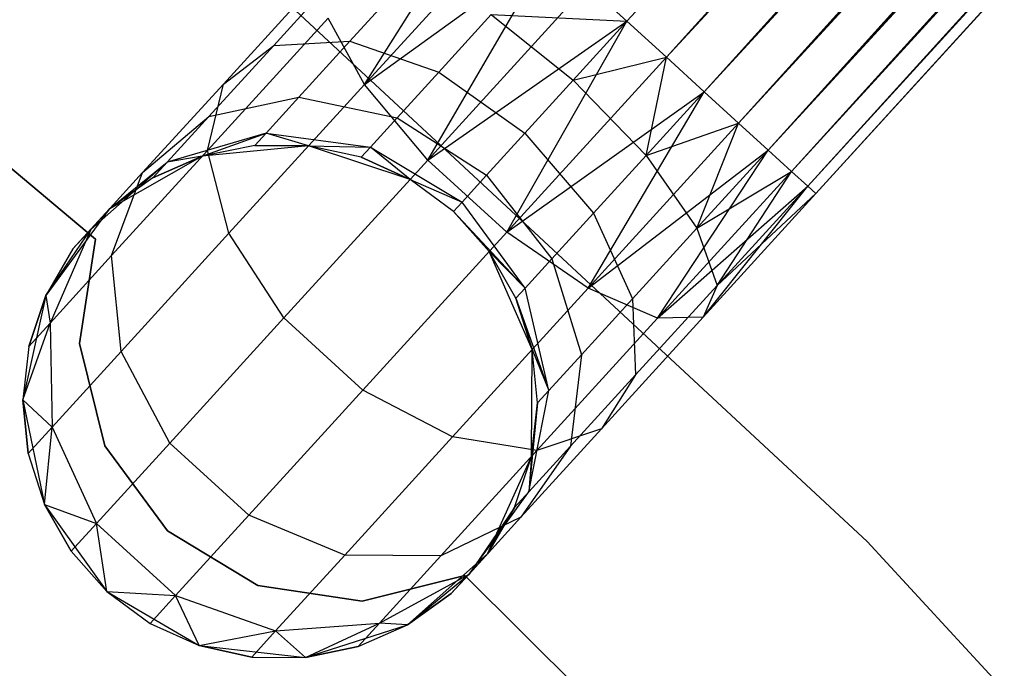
# Model space of a CAD drawing. Extents: x -102 to 102, y -101 to 102.
# Tile 382 of 481: x 26.79 to 30.62, y 29.46 to 31.99. Entities that reach past the tile are written whole.
import ezdxf

# ---------------------------------------------------------------- set-up
doc = ezdxf.new("R2010")
doc.units = 0
doc.header["$LTSCALE"] = 25.4
doc.layers.get('0').update_dxf_attribs({"linetype": 'CONTINUOUS'})

# ---------------------------------------------------------------- blocks, each defined once
blk = doc.blocks.new('NL2500011659_STL')
at = {"color": 0}
for p, q in [((29.1528, 31.9789, -6.5), (54.3362, 59.6038, -6.5)), ((29.1528, 31.9789, -6.5), (54.3362, 59.6038, -6.5)), ((29.1528, 31.9789, -8.5), (54.3362, 59.6038, -8.5)), ((29.1528, 31.9789, -8.5), (54.3362, 59.6038, -8.5)), ((29.3064, 31.8389, -8.4782), (54.3362, 59.6038, -8.5)), ((29.3064, 31.8389, -8.4782), (54.3362, 59.6038, -8.5)), ((29.3064, 31.8389, -6.5218), (54.4898, 59.4637, -6.5218)), ((29.3064, 31.8389, -6.5218), (54.4898, 59.4637, -6.5218)), ((54.4898, 59.4637, -6.5218), (29.4533, 31.7049, -6.5865)), ((54.4898, 59.4637, -6.5218), (29.4533, 31.7049, -6.5865)), ((54.6367, 59.3298, -8.4135), (29.3064, 31.8389, -8.4782)), ((54.6367, 59.3298, -8.4135), (29.3064, 31.8389, -8.4782)), ((29.4533, 31.7049, -8.4135), (54.6367, 59.3298, -8.4135)), ((29.4533, 31.7049, -8.4135), (54.6367, 59.3298, -8.4135)), ((29.5871, 31.5829, -8.309), (54.6367, 59.3298, -8.4135)), ((29.5871, 31.5829, -8.309), (54.6367, 59.3298, -8.4135)), ((29.4533, 31.7049, -6.5865), (54.7705, 59.2078, -6.691)), ((29.4533, 31.7049, -6.5865), (54.7705, 59.2078, -6.691)), ((29.5871, 31.5829, -6.691), (54.7705, 59.2078, -6.691)), ((29.5871, 31.5829, -6.691), (54.7705, 59.2078, -6.691)), ((54.7705, 59.2078, -6.691), (29.702, 31.4783, -6.8309)), ((54.7705, 59.2078, -6.691), (29.702, 31.4783, -6.8309)), ((54.8854, 59.1031, -8.1691), (29.5871, 31.5829, -8.309)), ((54.8854, 59.1031, -8.1691), (29.5871, 31.5829, -8.309)), ((29.702, 31.4783, -8.1691), (54.8854, 59.1031, -8.1691)), ((29.702, 31.4783, -8.1691), (54.8854, 59.1031, -8.1691)), ((29.7928, 31.3955, -8), (54.8854, 59.1031, -8.1691)), ((29.7928, 31.3955, -8), (54.8854, 59.1031, -8.1691)), ((29.702, 31.4783, -6.8309), (54.9762, 59.0204, -7)), ((29.702, 31.4783, -6.8309), (54.9762, 59.0204, -7)), ((29.7928, 31.3955, -7), (54.9762, 59.0204, -7)), ((29.7928, 31.3955, -7), (54.9762, 59.0204, -7)), ((54.9762, 59.0204, -7), (29.8556, 31.3382, -7.191)), ((54.9762, 59.0204, -7), (29.8556, 31.3382, -7.191)), ((55.039, 58.9631, -7.809), (29.7928, 31.3955, -8)), ((55.039, 58.9631, -7.809), (29.7928, 31.3955, -8)), ((29.8556, 31.3382, -7.809), (55.039, 58.9631, -7.809)), ((29.8556, 31.3382, -7.809), (55.039, 58.9631, -7.809)), ((29.8877, 31.3089, -7.6045), (55.039, 58.9631, -7.809)), ((29.8877, 31.3089, -7.6045), (55.039, 58.9631, -7.809)), ((29.8556, 31.3382, -7.191), (55.0711, 58.9338, -7.3955)), ((29.8556, 31.3382, -7.191), (55.0711, 58.9338, -7.3955)), ((55.0711, 58.9338, -7.3955), (29.8877, 31.3089, -7.6045)), ((29.8877, 31.3089, -7.3955), (55.0711, 58.9338, -7.3955)), ((55.0711, 58.9338, -7.3955), (29.8877, 31.3089, -7.6045)), ((29.8877, 31.3089, -7.3955), (55.0711, 58.9338, -7.3955)), ((28.1336, 31.7334, -8.1715), (28.6036, 32.4796, -8.1691)), ((28.1336, 31.7334, -8.1715), (28.6036, 32.4796, -8.1691)), ((28.1336, 31.7334, -8.1715), (28.7184, 32.3749, -8.309)), ((28.1336, 31.7334, -8.1715), (28.7184, 32.3749, -8.309)), ((27.7803, 31.8851, -6.868), (28.0979, 32.2335, -7.1082)), ((27.7803, 31.8851, -6.868), (28.0979, 32.2335, -7.1082)), ((28.1336, 31.7334, -8.1715), (28.8522, 32.2529, -8.4135)), ((28.1336, 31.7334, -8.1715), (28.8522, 32.2529, -8.4135)), ((28.3791, 31.4389, -8.3324), (28.8522, 32.2529, -8.4135)), ((28.3791, 31.4389, -8.3324), (28.8522, 32.2529, -8.4135)), ((27.5844, 31.7348, -7.2026), (27.9797, 32.1683, -7.5015)), ((27.5844, 31.7348, -7.2026), (27.9797, 32.1683, -7.5015)), ((27.7049, 32.1699, 1), (30.0867, 29.9559, 1)), ((30.0867, 29.9559, -6.5), (27.7049, 32.1699, -6.5)), ((30.0867, 29.9559, -6.5), (27.7049, 32.1699, -6.5)), ((27.7049, 32.1699, 1), (30.0867, 29.9559, 1)), ((28.0766, 31.9015, -6.5767), (28.3265, 32.1757, -6.7657)), ((28.0766, 31.9015, -6.5767), (28.3265, 32.1757, -6.7657)), ((25.8825, 32.1402), (27.0876, 31.1321)), ((27.0876, 31.1321, -2), (25.8825, 32.1402, -2)), ((27.0876, 31.1321, -2), (25.8825, 32.1402, -2)), ((25.8825, 32.1402), (27.0876, 31.1321)), ((28.3791, 31.4389, -8.3324), (28.9991, 32.119, -8.4782)), ((28.3791, 31.4389, -8.3324), (28.9991, 32.119, -8.4782)), ((28.9991, 32.119, -8.4782), (29.1528, 31.9789, -8.5)), ((29.1528, 31.9789, -6.5), (28.9991, 32.119, -6.5218)), ((29.1528, 31.9789, -6.5), (28.9991, 32.119, -6.5218)), ((28.9991, 32.119, -8.4782), (29.1528, 31.9789, -8.5)), ((28.422, 31.781, -6.379), (28.626, 32.0048, -6.5333)), ((28.422, 31.781, -6.379), (28.626, 32.0048, -6.5333)), ((28.626, 32.0048, -6.5333), (29.1528, 31.9789, -6.5)), ((28.626, 32.0048, -6.5333), (29.1528, 31.9789, -6.5)), ((28.626, 32.0048, -6.5333), (28.9446, 31.7506, -6.4511)), ((28.626, 32.0048, -6.5333), (28.9446, 31.7506, -6.4511)), ((27.5228, 31.4764, -7.5225), (27.9923, 31.9915, -7.8776)), ((27.5228, 31.4764, -7.5225), (27.9923, 31.9915, -7.8776)), ((28.1336, 31.7334, -8.1715), (27.9923, 31.9915, -7.8776)), ((28.1336, 31.7334, -8.1715), (27.9923, 31.9915, -7.8776)), ((28.3791, 31.4389, -8.3324), (29.1528, 31.9789, -8.5)), ((28.3791, 31.4389, -8.3324), (29.1528, 31.9789, -8.5)), ((28.6864, 31.1588, -8.3324), (29.1528, 31.9789, -8.5)), ((28.6864, 31.1588, -8.3324), (29.1528, 31.9789, -8.5)), ((29.1528, 31.9789, -6.5), (28.9446, 31.7506, -6.4511)), ((29.1528, 31.9789, -6.5), (28.9446, 31.7506, -6.4511)), ((29.3064, 31.8389, -6.5218), (29.1528, 31.9789, -6.5)), ((29.1528, 31.9789, -8.5), (29.3064, 31.8389, -8.4782)), ((29.3064, 31.8389, -6.5218), (29.1528, 31.9789, -6.5)), ((29.1528, 31.9789, -8.5), (29.3064, 31.8389, -8.4782)), ((27.5283, 31.6087, -6.4939), (27.7803, 31.8851, -6.868)), ((27.5283, 31.6087, -6.4939), (27.7803, 31.8851, -6.868)), ((27.5844, 31.7348, -7.2026), (27.7803, 31.8851, -6.868)), ((27.5844, 31.7348, -7.2026), (27.7803, 31.8851, -6.868)), ((27.7803, 31.8851, -6.868), (28.0766, 31.9015, -6.5767)), ((27.7803, 31.8851, -6.868), (28.0766, 31.9015, -6.5767)), ((27.8782, 31.6839, -6.2823), (28.0766, 31.9015, -6.5767)), ((27.8782, 31.6839, -6.2823), (28.0766, 31.9015, -6.5767)), ((28.0766, 31.9015, -6.5767), (28.422, 31.781, -6.379)), ((28.0766, 31.9015, -6.5767), (28.422, 31.781, -6.379)), ((28.6864, 31.1588, -8.3324), (29.3064, 31.8389, -8.4782)), ((28.6864, 31.1588, -8.3324), (29.3064, 31.8389, -8.4782)), ((28.9446, 31.7506, -6.4511), (29.3064, 31.8389, -6.5218)), ((28.9446, 31.7506, -6.4511), (29.3064, 31.8389, -6.5218)), ((29.2272, 31.4568, -6.5333), (29.3064, 31.8389, -6.5218)), ((29.2272, 31.4568, -6.5333), (29.3064, 31.8389, -6.5218)), ((29.4533, 31.7049, -6.5865), (29.3064, 31.8389, -6.5218)), ((29.3064, 31.8389, -8.4782), (29.4533, 31.7049, -8.4135)), ((29.3064, 31.8389, -8.4782), (29.4533, 31.7049, -8.4135)), ((29.4533, 31.7049, -6.5865), (29.3064, 31.8389, -6.5218)), ((28.26, 31.6034, -6.1386), (28.422, 31.781, -6.379)), ((28.26, 31.6034, -6.1386), (28.422, 31.781, -6.379)), ((28.422, 31.781, -6.379), (28.7568, 31.5446, -6.309)), ((28.422, 31.781, -6.379), (28.7568, 31.5446, -6.309)), ((27.2708, 31.3907, -6.737), (27.5844, 31.7348, -7.2026)), ((27.2708, 31.3907, -6.737), (27.5844, 31.7348, -7.2026)), ((27.5228, 31.4764, -7.5225), (27.5844, 31.7348, -7.2026)), ((27.5228, 31.4764, -7.5225), (27.5844, 31.7348, -7.2026)), ((27.606, 31.1547, -7.7725), (28.1336, 31.7334, -8.1715)), ((27.606, 31.1547, -7.7725), (28.1336, 31.7334, -8.1715)), ((28.3791, 31.4389, -8.3324), (28.1336, 31.7334, -8.1715)), ((28.3791, 31.4389, -8.3324), (28.1336, 31.7334, -8.1715)), ((28.9446, 31.7506, -6.4511), (28.7568, 31.5446, -6.309)), ((28.9446, 31.7506, -6.4511), (28.7568, 31.5446, -6.309)), ((28.9446, 31.7506, -6.4511), (29.2272, 31.4568, -6.5333)), ((28.9446, 31.7506, -6.4511), (29.2272, 31.4568, -6.5333)), ((28.6864, 31.1588, -8.3324), (29.4533, 31.7049, -8.4135)), ((28.6864, 31.1588, -8.3324), (29.4533, 31.7049, -8.4135)), ((29.0024, 30.9415, -8.1715), (29.4533, 31.7049, -8.4135)), ((29.0024, 30.9415, -8.1715), (29.4533, 31.7049, -8.4135)), ((29.2272, 31.4568, -6.5333), (29.4533, 31.7049, -6.5865)), ((29.2272, 31.4568, -6.5333), (29.4533, 31.7049, -6.5865)), ((29.5871, 31.5829, -6.691), (29.4533, 31.7049, -6.5865)), ((29.4533, 31.7049, -8.4135), (29.5871, 31.5829, -8.309)), ((29.4533, 31.7049, -8.4135), (29.5871, 31.5829, -8.309)), ((29.5871, 31.5829, -6.691), (29.4533, 31.7049, -6.5865)), ((27.5283, 31.6087, -6.4939), (27.8782, 31.6839, -6.2823)), ((27.5283, 31.6087, -6.4939), (27.8782, 31.6839, -6.2823)), ((27.7509, 31.5442, -5.9113), (27.8782, 31.6839, -6.2823)), ((27.7509, 31.5442, -5.9113), (27.8782, 31.6839, -6.2823)), ((27.8782, 31.6839, -6.2823), (28.26, 31.6034, -6.1386)), ((27.8782, 31.6839, -6.2823), (28.26, 31.6034, -6.1386)), ((27.2708, 31.3907, -6.737), (27.5283, 31.6087, -6.4939)), ((27.2708, 31.3907, -6.737), (27.5283, 31.6087, -6.4939)), ((27.3665, 31.4312, -6.0225), (27.5283, 31.6087, -6.4939)), ((27.3665, 31.4312, -6.0225), (27.5283, 31.6087, -6.4939)), ((28.1561, 31.4893, -5.8357), (28.26, 31.6034, -6.1386)), ((28.1561, 31.4893, -5.8357), (28.26, 31.6034, -6.1386)), ((28.26, 31.6034, -6.1386), (28.6077, 31.3811, -6.0878)), ((28.26, 31.6034, -6.1386), (28.6077, 31.3811, -6.0878)), ((29.0024, 30.9415, -8.1715), (29.5871, 31.5829, -8.309)), ((29.0024, 30.9415, -8.1715), (29.5871, 31.5829, -8.309)), ((29.2272, 31.4568, -6.5333), (29.5871, 31.5829, -6.691)), ((29.2272, 31.4568, -6.5333), (29.5871, 31.5829, -6.691)), ((29.4249, 31.1744, -6.7657), (29.5871, 31.5829, -6.691)), ((29.4249, 31.1744, -6.7657), (29.5871, 31.5829, -6.691)), ((29.702, 31.4783, -6.8309), (29.5871, 31.5829, -6.691)), ((29.5871, 31.5829, -8.309), (29.702, 31.4783, -8.1691)), ((29.5871, 31.5829, -8.309), (29.702, 31.4783, -8.1691)), ((29.702, 31.4783, -6.8309), (29.5871, 31.5829, -6.691)), ((27.7509, 31.5442, -5.9113), (27.3665, 31.4312, -6.0225)), ((27.7509, 31.5442, -5.9113), (27.3665, 31.4312, -6.0225)), ((27.5022, 31.4539, -5.5), (27.7509, 31.5442, -5.9113)), ((27.5022, 31.4539, -5.5), (27.7509, 31.5442, -5.9113)), ((27.707, 31.4961, -5.5), (27.7509, 31.5442, -5.9113)), ((27.707, 31.4961, -5.5), (27.7509, 31.5442, -5.9113)), ((27.7509, 31.5442, -5.9113), (28.1561, 31.4893, -5.8357)), ((27.916, 31.4948, -5.5), (27.7509, 31.5442, -5.9113)), ((27.916, 31.4948, -5.5), (27.7509, 31.5442, -5.9113)), ((27.7509, 31.5442, -5.9113), (28.1561, 31.4893, -5.8357)), ((28.7568, 31.5446, -6.309), (28.6077, 31.3811, -6.0878)), ((28.7568, 31.5446, -6.309), (28.6077, 31.3811, -6.0878)), ((28.7568, 31.5446, -6.309), (29.0231, 31.233, -6.379)), ((28.7568, 31.5446, -6.309), (29.0231, 31.233, -6.379)), ((27.707, 31.4961, -5.5), (27.5022, 31.4539, 0)), ((27.707, 31.4961, -5.5), (27.5022, 31.4539, -5.5)), ((27.707, 31.4961, -5.5), (27.5022, 31.4539, 0)), ((27.707, 31.4961, -5.5), (27.5022, 31.4539, -5.5)), ((27.916, 31.4948, -5.5), (27.707, 31.4961, -5.5)), ((27.707, 31.4961, -5.5), (27.916, 31.4948, 0)), ((27.707, 31.4961, -5.5), (27.916, 31.4948, 0)), ((27.916, 31.4948, -5.5), (27.707, 31.4961, -5.5)), ((27.1502, 31.0677, -6.9695), (27.5228, 31.4764, -7.5225)), ((27.1502, 31.0677, -6.9695), (27.5228, 31.4764, -7.5225)), ((27.916, 31.4948, 0), (27.5022, 31.4539, 0)), ((27.916, 31.4948, 0), (27.5022, 31.4539, 0)), ((27.606, 31.1547, -7.7725), (27.5228, 31.4764, -7.5225)), ((27.606, 31.1547, -7.7725), (27.5228, 31.4764, -7.5225)), ((28.3107, 31.3638, 0), (27.916, 31.4948, 0)), ((28.1202, 31.45, -5.5), (27.916, 31.4948, 0)), ((28.3107, 31.3638, 0), (27.916, 31.4948, 0)), ((28.1202, 31.45, -5.5), (27.916, 31.4948, -5.5)), ((27.916, 31.4948, -5.5), (27.916, 31.4948, 0)), ((28.1202, 31.45, -5.5), (27.916, 31.4948, 0)), ((27.916, 31.4948, -5.5), (27.916, 31.4948, 0)), ((27.916, 31.4948, -5.5), (28.1561, 31.4893, -5.8357)), ((27.916, 31.4948, -5.5), (28.1561, 31.4893, -5.8357)), ((28.1202, 31.45, -5.5), (27.916, 31.4948, -5.5)), ((28.1202, 31.45, -5.5), (28.1561, 31.4893, -5.8357)), ((28.1202, 31.45, -5.5), (28.1561, 31.4893, -5.8357)), ((28.3107, 31.3638, -5.5), (28.1561, 31.4893, -5.8357)), ((28.1561, 31.4893, -5.8357), (28.512, 31.2761, -5.809)), ((28.1561, 31.4893, -5.8357), (28.512, 31.2761, -5.809)), ((28.3107, 31.3638, -5.5), (28.1561, 31.4893, -5.8357)), ((29.0024, 30.9415, -8.1715), (29.702, 31.4783, -8.1691)), ((29.0024, 30.9415, -8.1715), (29.702, 31.4783, -8.1691)), ((29.2723, 30.8246, -7.8776), (29.702, 31.4783, -8.1691)), ((29.2723, 30.8246, -7.8776), (29.702, 31.4783, -8.1691)), ((29.4249, 31.1744, -6.7657), (29.702, 31.4783, -6.8309)), ((29.4249, 31.1744, -6.7657), (29.702, 31.4783, -6.8309)), ((29.7928, 31.3955, -7), (29.702, 31.4783, -6.8309)), ((29.702, 31.4783, -8.1691), (29.7928, 31.3955, -8)), ((29.702, 31.4783, -8.1691), (29.7928, 31.3955, -8)), ((29.7928, 31.3955, -7), (29.702, 31.4783, -6.8309)), ((27.3665, 31.4312, -6.0225), (27.0694, 31.1698, -6.1503)), ((27.3665, 31.4312, -6.0225), (27.0694, 31.1698, -6.1503)), ((27.5022, 31.4539, 0), (27.1408, 31.2482, 0)), ((27.5022, 31.4539, 0), (27.1408, 31.2482, 0)), ((27.1408, 31.2482, -5.5), (27.3665, 31.4312, -6.0225)), ((27.1408, 31.2482, -5.5), (27.3665, 31.4312, -6.0225)), ((27.5022, 31.4539, -5.5), (27.3107, 31.37, -5.5)), ((27.3107, 31.37, -5.5), (27.5022, 31.4539, 0)), ((27.3107, 31.37, -5.5), (27.5022, 31.4539, 0)), ((27.5022, 31.4539, -5.5), (27.3107, 31.37, -5.5)), ((27.3107, 31.37, -5.5), (27.3665, 31.4312, -6.0225)), ((27.3107, 31.37, -5.5), (27.3665, 31.4312, -6.0225)), ((27.5022, 31.4539, -5.5), (27.3665, 31.4312, -6.0225)), ((27.5022, 31.4539, -5.5), (27.3665, 31.4312, -6.0225)), ((27.5022, 31.4539, -5.5), (27.5022, 31.4539, 0)), ((27.5022, 31.4539, -5.5), (27.5022, 31.4539, 0)), ((27.8198, 30.8254, -7.9094), (28.3791, 31.4389, -8.3324)), ((27.8198, 30.8254, -7.9094), (28.3791, 31.4389, -8.3324)), ((28.3107, 31.3638, -5.5), (28.1202, 31.45, -5.5)), ((28.1202, 31.45, -5.5), (28.3107, 31.3638, 0)), ((28.1202, 31.45, -5.5), (28.3107, 31.3638, 0)), ((28.3107, 31.3638, -5.5), (28.1202, 31.45, -5.5)), ((28.6864, 31.1588, -8.3324), (28.3791, 31.4389, -8.3324)), ((28.6864, 31.1588, -8.3324), (28.3791, 31.4389, -8.3324)), ((29.0231, 31.233, -6.379), (29.2272, 31.4568, -6.5333)), ((29.0231, 31.233, -6.379), (29.2272, 31.4568, -6.5333)), ((29.2272, 31.4568, -6.5333), (29.4249, 31.1744, -6.7657)), ((29.2272, 31.4568, -6.5333), (29.4249, 31.1744, -6.7657)), ((27.0694, 31.1698, -6.1503), (27.2708, 31.3907, -6.737)), ((27.0694, 31.1698, -6.1503), (27.2708, 31.3907, -6.737)), ((27.1502, 31.0677, -6.9695), (27.2708, 31.3907, -6.737)), ((27.1502, 31.0677, -6.9695), (27.2708, 31.3907, -6.737)), ((28.6077, 31.3811, -6.0878), (28.512, 31.2761, -5.809)), ((28.6077, 31.3811, -6.0878), (28.512, 31.2761, -5.809)), ((28.6077, 31.3811, -6.0878), (28.8612, 31.0554, -6.1386)), ((28.6077, 31.3811, -6.0878), (28.8612, 31.0554, -6.1386)), ((29.2723, 30.8246, -7.8776), (29.7928, 31.3955, -8)), ((29.2723, 30.8246, -7.8776), (29.7928, 31.3955, -8)), ((29.4249, 31.1744, -6.7657), (29.7928, 31.3955, -7)), ((29.4249, 31.1744, -6.7657), (29.7928, 31.3955, -7)), ((29.5036, 30.952, -7.1082), (29.7928, 31.3955, -7)), ((29.5036, 30.952, -7.1082), (29.7928, 31.3955, -7)), ((29.8556, 31.3382, -7.191), (29.7928, 31.3955, -7)), ((29.7928, 31.3955, -8), (29.8556, 31.3382, -7.809)), ((29.7928, 31.3955, -8), (29.8556, 31.3382, -7.809)), ((29.8556, 31.3382, -7.191), (29.7928, 31.3955, -7)), ((27.3107, 31.37, -5.5), (27.1408, 31.2482, 0)), ((27.3107, 31.37, -5.5), (27.1408, 31.2482, -5.5)), ((27.3107, 31.37, -5.5), (27.1408, 31.2482, 0)), ((27.3107, 31.37, -5.5), (27.1408, 31.2482, -5.5)), ((28.4791, 31.2399, 0), (28.3107, 31.3638, 0)), ((28.4791, 31.2399, -5.5), (28.3107, 31.3638, -5.5)), ((28.3107, 31.3638, -5.5), (28.3107, 31.3638, 0)), ((28.4791, 31.2399, 0), (28.3107, 31.3638, 0)), ((28.3107, 31.3638, -5.5), (28.3107, 31.3638, 0)), ((28.3107, 31.3638, -5.5), (28.512, 31.2761, -5.809)), ((28.3107, 31.3638, -5.5), (28.512, 31.2761, -5.809)), ((28.4791, 31.2399, -5.5), (28.3107, 31.3638, -5.5)), ((29.2723, 30.8246, -7.8776), (29.8556, 31.3382, -7.809)), ((29.2723, 30.8246, -7.8776), (29.8556, 31.3382, -7.809)), ((29.4496, 30.8283, -7.5015), (29.8556, 31.3382, -7.809)), ((29.4496, 30.8283, -7.5015), (29.8556, 31.3382, -7.809)), ((29.4496, 30.8283, -7.5015), (29.8877, 31.3089, -7.3955)), ((29.4496, 30.8283, -7.5015), (29.8877, 31.3089, -7.6045)), ((29.4496, 30.8283, -7.5015), (29.8877, 31.3089, -7.3955)), ((29.4496, 30.8283, -7.5015), (29.8877, 31.3089, -7.6045)), ((29.5036, 30.952, -7.1082), (29.8556, 31.3382, -7.191)), ((29.5036, 30.952, -7.1082), (29.8556, 31.3382, -7.191)), ((29.5036, 30.952, -7.1082), (29.8877, 31.3089, -7.3955)), ((29.5036, 30.952, -7.1082), (29.8877, 31.3089, -7.3955)), ((29.8877, 31.3089, -7.3955), (29.8556, 31.3382, -7.191)), ((29.8556, 31.3382, -7.809), (29.8877, 31.3089, -7.6045)), ((29.8556, 31.3382, -7.809), (29.8877, 31.3089, -7.6045)), ((29.8877, 31.3089, -7.3955), (29.8556, 31.3382, -7.191)), ((28.512, 31.2761, -5.809), (28.4791, 31.2399, -5.5)), ((28.512, 31.2761, -5.809), (28.4791, 31.2399, -5.5)), ((28.7572, 30.9413, -5.8357), (28.512, 31.2761, -5.809)), ((28.7572, 30.9413, -5.8357), (28.512, 31.2761, -5.809)), ((27.1408, 31.2482, 0), (26.8944, 30.9133, 0)), ((27.1408, 31.2482, 0), (26.8944, 30.9133, 0)), ((27, 31.0937, -5.5), (27.1408, 31.2482, 0)), ((27, 31.0937, -5.5), (27.1408, 31.2482, 0)), ((27.1408, 31.2482, -5.5), (27.0694, 31.1698, -6.1503)), ((27.1408, 31.2482, -5.5), (27.0694, 31.1698, -6.1503)), ((27.1408, 31.2482, -5.5), (27.1408, 31.2482, 0)), ((27.1408, 31.2482, -5.5), (27.1408, 31.2482, 0)), ((28.618, 31.0837, 0), (28.4791, 31.2399, 0)), ((28.618, 31.0837, -5.5), (28.4791, 31.2399, -5.5)), ((28.4791, 31.2399, -5.5), (28.4791, 31.2399, 0)), ((28.618, 31.0837, 0), (28.4791, 31.2399, 0)), ((28.4791, 31.2399, -5.5), (28.4791, 31.2399, 0)), ((28.4791, 31.2399, -5.5), (28.7572, 30.9413, -5.8357)), ((28.618, 31.0837, -5.5), (28.4791, 31.2399, -5.5)), ((28.4791, 31.2399, -5.5), (28.7572, 30.9413, -5.8357)), ((28.8612, 31.0554, -6.1386), (29.0231, 31.233, -6.379)), ((28.8612, 31.0554, -6.1386), (29.0231, 31.233, -6.379)), ((29.0231, 31.233, -6.379), (29.1749, 30.9002, -6.5767)), ((29.0231, 31.233, -6.379), (29.1749, 30.9002, -6.5767)), ((26.8944, 30.9133, -5.5), (27.0694, 31.1698, -6.1503)), ((26.8944, 30.9133, -5.5), (27.0694, 31.1698, -6.1503)), ((27.0694, 31.1698, -6.1503), (26.911, 30.8053, -6.2725)), ((27.0694, 31.1698, -6.1503), (26.911, 30.8053, -6.2725)), ((27, 31.0937, -5.5), (27.0694, 31.1698, -6.1503)), ((27, 31.0937, -5.5), (27.0694, 31.1698, -6.1503)), ((27.1874, 30.6955, -7.1511), (27.606, 31.1547, -7.7725)), ((27.1874, 30.6955, -7.1511), (27.606, 31.1547, -7.7725)), ((27.8198, 30.8254, -7.9094), (27.606, 31.1547, -7.7725)), ((27.8198, 30.8254, -7.9094), (27.606, 31.1547, -7.7725)), ((28.1271, 30.5452, -7.9094), (28.6864, 31.1588, -8.3324)), ((28.1271, 30.5452, -7.9094), (28.6864, 31.1588, -8.3324)), ((29.0024, 30.9415, -8.1715), (28.6864, 31.1588, -8.3324)), ((29.0024, 30.9415, -8.1715), (28.6864, 31.1588, -8.3324)), ((29.1749, 30.9002, -6.5767), (29.4249, 31.1744, -6.7657)), ((29.1749, 30.9002, -6.5767), (29.4249, 31.1744, -6.7657)), ((29.4249, 31.1744, -6.7657), (29.5036, 30.952, -7.1082)), ((29.4249, 31.1744, -6.7657), (29.5036, 30.952, -7.1082)), ((27.0876, 31.1321), (27.0253, 30.7264)), ((27.0253, 30.7264, -2), (27.0876, 31.1321, -2)), ((27.0253, 30.7264, -2), (27.0876, 31.1321, -2)), ((27.0876, 31.1321), (27.0253, 30.7264)), ((27.0876, 31.1321), (27.0876, 31.1321, -2)), ((27.0876, 31.1321), (27.0876, 31.1321, -2)), ((27, 31.0937, -5.5), (26.8944, 30.9133, 0)), ((27, 31.0937, -5.5), (26.8944, 30.9133, -5.5)), ((27, 31.0937, -5.5), (26.8944, 30.9133, 0)), ((27, 31.0937, -5.5), (26.8944, 30.9133, -5.5)), ((28.7848, 30.7028, 0), (28.618, 31.0837, 0)), ((28.7214, 30.902, -5.5), (28.618, 31.0837, 0)), ((28.7848, 30.7028, 0), (28.618, 31.0837, 0)), ((28.7214, 30.902, -5.5), (28.618, 31.0837, 0)), ((28.7214, 30.902, -5.5), (28.618, 31.0837, -5.5)), ((28.618, 31.0837, -5.5), (28.618, 31.0837, 0)), ((28.618, 31.0837, -5.5), (28.618, 31.0837, 0)), ((28.618, 31.0837, -5.5), (28.7572, 30.9413, -5.8357)), ((28.618, 31.0837, -5.5), (28.7572, 30.9413, -5.8357)), ((28.7214, 30.902, -5.5), (28.618, 31.0837, -5.5)), ((26.911, 30.8053, -6.2725), (27.1502, 31.0677, -6.9695)), ((26.911, 30.8053, -6.2725), (27.1502, 31.0677, -6.9695)), ((27.1874, 30.6955, -7.1511), (27.1502, 31.0677, -6.9695)), ((27.1874, 30.6955, -7.1511), (27.1502, 31.0677, -6.9695)), ((28.7572, 30.9413, -5.8357), (28.8612, 31.0554, -6.1386)), ((28.7572, 30.9413, -5.8357), (28.8612, 31.0554, -6.1386)), ((28.8612, 31.0554, -6.1386), (28.9766, 30.6826, -6.2823)), ((28.8612, 31.0554, -6.1386), (28.9766, 30.6826, -6.2823)), ((28.4748, 30.3628, -7.7725), (29.0024, 30.9415, -8.1715)), ((28.4748, 30.3628, -7.7725), (29.0024, 30.9415, -8.1715)), ((28.7214, 30.902, -5.5), (28.7572, 30.9413, -5.8357)), ((28.7214, 30.902, -5.5), (28.7572, 30.9413, -5.8357)), ((28.8492, 30.5429, -5.9113), (28.7572, 30.9413, -5.8357)), ((28.8492, 30.5429, -5.9113), (28.7572, 30.9413, -5.8357)), ((29.2723, 30.8246, -7.8776), (29.0024, 30.9415, -8.1715)), ((29.2723, 30.8246, -7.8776), (29.0024, 30.9415, -8.1715)), ((29.186, 30.6037, -6.868), (29.5036, 30.952, -7.1082)), ((29.186, 30.6037, -6.868), (29.5036, 30.952, -7.1082)), ((29.5036, 30.952, -7.1082), (29.4496, 30.8283, -7.5015)), ((29.5036, 30.952, -7.1082), (29.4496, 30.8283, -7.5015)), ((26.8944, 30.9133, 0), (26.8054, 30.5071, 0)), ((26.8944, 30.9133, 0), (26.8054, 30.5071, 0)), ((26.8944, 30.9133, -5.5), (26.8285, 30.7148, -5.5)), ((26.8285, 30.7148, -5.5), (26.8944, 30.9133, 0)), ((26.8285, 30.7148, -5.5), (26.8944, 30.9133, 0)), ((26.8944, 30.9133, -5.5), (26.8285, 30.7148, -5.5)), ((26.8944, 30.9133, -5.5), (26.8944, 30.9133, 0)), ((26.8944, 30.9133, -5.5), (26.8944, 30.9133, 0)), ((26.8944, 30.9133, -5.5), (26.911, 30.8053, -6.2725)), ((26.8944, 30.9133, -5.5), (26.911, 30.8053, -6.2725)), ((28.7848, 30.7028, -5.5), (28.7214, 30.902, -5.5)), ((28.7214, 30.902, -5.5), (28.7848, 30.7028, 0)), ((28.7214, 30.902, -5.5), (28.7848, 30.7028, 0)), ((28.7214, 30.902, -5.5), (28.8492, 30.5429, -5.9113)), ((28.7848, 30.7028, -5.5), (28.7214, 30.902, -5.5)), ((28.7214, 30.902, -5.5), (28.8492, 30.5429, -5.9113)), ((28.9766, 30.6826, -6.2823), (29.1749, 30.9002, -6.5767)), ((28.9766, 30.6826, -6.2823), (29.1749, 30.9002, -6.5767)), ((29.1749, 30.9002, -6.5767), (29.186, 30.6037, -6.868)), ((29.1749, 30.9002, -6.5767), (29.186, 30.6037, -6.868)), ((27.3759, 30.3385, -7.2505), (27.8198, 30.8254, -7.9094)), ((27.3759, 30.3385, -7.2505), (27.8198, 30.8254, -7.9094)), ((28.1271, 30.5452, -7.9094), (27.8198, 30.8254, -7.9094)), ((28.1271, 30.5452, -7.9094), (27.8198, 30.8254, -7.9094)), ((28.8028, 30.3095, -7.5225), (29.2723, 30.8246, -7.8776)), ((28.8028, 30.3095, -7.5225), (29.2723, 30.8246, -7.8776)), ((29.0544, 30.3948, -7.2026), (29.4496, 30.8283, -7.5015)), ((29.0544, 30.3948, -7.2026), (29.4496, 30.8283, -7.5015)), ((29.4496, 30.8283, -7.5015), (29.2723, 30.8246, -7.8776)), ((29.4496, 30.8283, -7.5015), (29.2723, 30.8246, -7.8776)), ((26.8054, 30.5071, -5.5), (26.911, 30.8053, -6.2725)), ((26.8054, 30.5071, -5.5), (26.911, 30.8053, -6.2725)), ((26.8285, 30.7148, -5.5), (26.911, 30.8053, -6.2725)), ((26.8285, 30.7148, -5.5), (26.911, 30.8053, -6.2725)), ((26.911, 30.8053, -6.2725), (26.9186, 30.4006, -6.368)), ((26.911, 30.8053, -6.2725), (26.9186, 30.4006, -6.368)), ((26.8285, 30.7148, -5.5), (26.8054, 30.5071, 0)), ((26.8285, 30.7148, -5.5), (26.8054, 30.5071, -5.5)), ((26.8285, 30.7148, -5.5), (26.8054, 30.5071, 0)), ((26.8285, 30.7148, -5.5), (26.8054, 30.5071, -5.5)), ((26.9186, 30.4006, -6.368), (27.1874, 30.6955, -7.1511)), ((26.9186, 30.4006, -6.368), (27.1874, 30.6955, -7.1511)), ((27.0253, 30.7264), (27.0253, 30.7264, -2)), ((27.0253, 30.7264), (27.0253, 30.7264, -2)), ((27.0253, 30.7264), (27.1235, 30.3277)), ((27.1235, 30.3277, -2), (27.0253, 30.7264, -2)), ((27.1235, 30.3277, -2), (27.0253, 30.7264, -2)), ((27.0253, 30.7264), (27.1235, 30.3277)), ((27.3759, 30.3385, -7.2505), (27.1874, 30.6955, -7.1511)), ((27.3759, 30.3385, -7.2505), (27.1874, 30.6955, -7.1511)), ((28.7822, 30.287, 0), (28.7848, 30.7028, 0)), ((28.7822, 30.287, 0), (28.7848, 30.7028, 0)), ((28.8054, 30.4948, -5.5), (28.7848, 30.7028, 0)), ((28.8054, 30.4948, -5.5), (28.7848, 30.7028, -5.5)), ((28.7848, 30.7028, -5.5), (28.7848, 30.7028, 0)), ((28.8054, 30.4948, -5.5), (28.7848, 30.7028, 0)), ((28.7848, 30.7028, -5.5), (28.7848, 30.7028, 0)), ((28.7848, 30.7028, -5.5), (28.8492, 30.5429, -5.9113)), ((28.7848, 30.7028, -5.5), (28.8492, 30.5429, -5.9113)), ((28.8054, 30.4948, -5.5), (28.7848, 30.7028, -5.5)), ((28.8492, 30.5429, -5.9113), (28.9766, 30.6826, -6.2823)), ((28.8492, 30.5429, -5.9113), (28.9766, 30.6826, -6.2823)), ((28.9766, 30.6826, -6.2823), (28.934, 30.3272, -6.4939)), ((28.9766, 30.6826, -6.2823), (28.934, 30.3272, -6.4939)), ((28.934, 30.3272, -6.4939), (29.186, 30.6037, -6.868)), ((28.934, 30.3272, -6.4939), (29.186, 30.6037, -6.868)), ((29.186, 30.6037, -6.868), (29.0544, 30.3948, -7.2026)), ((29.186, 30.6037, -6.868), (29.0544, 30.3948, -7.2026)), ((27.6832, 30.0583, -7.2505), (28.1271, 30.5452, -7.9094)), ((27.6832, 30.0583, -7.2505), (28.1271, 30.5452, -7.9094)), ((28.4748, 30.3628, -7.7725), (28.1271, 30.5452, -7.9094)), ((28.4748, 30.3628, -7.7725), (28.1271, 30.5452, -7.9094)), ((28.7722, 30.1497, -6.0225), (28.8492, 30.5429, -5.9113)), ((28.7722, 30.1497, -6.0225), (28.8492, 30.5429, -5.9113)), ((28.8054, 30.4948, -5.5), (28.8492, 30.5429, -5.9113)), ((28.8054, 30.4948, -5.5), (28.8492, 30.5429, -5.9113)), ((26.8054, 30.5071, 0), (26.8893, 30.0998, 0)), ((26.8054, 30.5071, -5.5), (26.8054, 30.5071, 0)), ((26.8054, 30.5071, -5.5), (26.8054, 30.5071, 0)), ((26.8054, 30.5071, -5.5), (26.826, 30.299, -5.5)), ((26.826, 30.299, -5.5), (26.8054, 30.5071, 0)), ((26.826, 30.299, -5.5), (26.8054, 30.5071, 0)), ((26.8054, 30.5071, 0), (26.8893, 30.0998, 0)), ((26.8054, 30.5071, -5.5), (26.826, 30.299, -5.5)), ((26.8054, 30.5071, -5.5), (26.9186, 30.4006, -6.368)), ((26.8054, 30.5071, -5.5), (26.9186, 30.4006, -6.368)), ((28.8054, 30.4948, -5.5), (28.7722, 30.1497, -6.0225)), ((28.8054, 30.4948, -5.5), (28.7722, 30.1497, -6.0225)), ((28.7822, 30.287, -5.5), (28.8054, 30.4948, -5.5)), ((28.8054, 30.4948, -5.5), (28.7822, 30.287, 0)), ((28.8054, 30.4948, -5.5), (28.7822, 30.287, 0)), ((28.7822, 30.287, -5.5), (28.8054, 30.4948, -5.5)), ((26.826, 30.299, -5.5), (26.9186, 30.4006, -6.368)), ((26.826, 30.299, -5.5), (26.9186, 30.4006, -6.368)), ((26.8893, 30.0998, -5.5), (26.9186, 30.4006, -6.368)), ((26.8893, 30.0998, -5.5), (26.9186, 30.4006, -6.368)), ((26.9186, 30.4006, -6.368), (27.091, 30.0258, -6.4203)), ((26.9186, 30.4006, -6.368), (27.091, 30.0258, -6.4203)), ((28.7407, 30.0507, -6.737), (29.0544, 30.3948, -7.2026)), ((28.7407, 30.0507, -6.737), (29.0544, 30.3948, -7.2026)), ((29.0544, 30.3948, -7.2026), (28.8028, 30.3095, -7.5225)), ((29.0544, 30.3948, -7.2026), (28.8028, 30.3095, -7.5225)), ((28.0561, 29.9035, -7.1511), (28.4748, 30.3628, -7.7725)), ((28.0561, 29.9035, -7.1511), (28.4748, 30.3628, -7.7725)), ((28.8028, 30.3095, -7.5225), (28.4748, 30.3628, -7.7725)), ((28.8028, 30.3095, -7.5225), (28.4748, 30.3628, -7.7725)), ((27.091, 30.0258, -6.4203), (27.3759, 30.3385, -7.2505)), ((27.091, 30.0258, -6.4203), (27.3759, 30.3385, -7.2505)), ((27.1235, 30.3277), (27.1235, 30.3277, -2)), ((27.1235, 30.3277), (27.1235, 30.3277, -2)), ((27.1235, 30.3277), (27.3669, 29.9972)), ((27.3669, 29.9972, -2), (27.1235, 30.3277, -2)), ((27.3669, 29.9972, -2), (27.1235, 30.3277, -2)), ((27.1235, 30.3277), (27.3669, 29.9972)), ((27.6832, 30.0583, -7.2505), (27.3759, 30.3385, -7.2505)), ((27.6832, 30.0583, -7.2505), (27.3759, 30.3385, -7.2505)), ((28.4302, 29.9008, -6.9695), (28.8028, 30.3095, -7.5225)), ((28.4302, 29.9008, -6.9695), (28.8028, 30.3095, -7.5225)), ((28.934, 30.3272, -6.4939), (28.7407, 30.0507, -6.737)), ((28.934, 30.3272, -6.4939), (28.7407, 30.0507, -6.737)), ((28.7722, 30.1497, -6.0225), (28.934, 30.3272, -6.4939)), ((28.7722, 30.1497, -6.0225), (28.934, 30.3272, -6.4939)), ((26.826, 30.299, -5.5), (26.8893, 30.0998, 0)), ((26.826, 30.299, -5.5), (26.8893, 30.0998, -5.5)), ((26.826, 30.299, -5.5), (26.8893, 30.0998, 0)), ((26.826, 30.299, -5.5), (26.8893, 30.0998, -5.5)), ((28.6108, 29.9082, 0), (28.7822, 30.287, 0)), ((28.6108, 29.9082, 0), (28.7822, 30.287, 0)), ((28.7164, 30.0886, -5.5), (28.7822, 30.287, 0)), ((28.7164, 30.0886, -5.5), (28.7822, 30.287, -5.5)), ((28.7164, 30.0886, -5.5), (28.7822, 30.287, 0)), ((28.7164, 30.0886, -5.5), (28.7822, 30.287, -5.5)), ((28.7822, 30.287, -5.5), (28.7722, 30.1497, -6.0225)), ((28.7822, 30.287, -5.5), (28.7722, 30.1497, -6.0225)), ((28.7822, 30.287, -5.5), (28.7822, 30.287, 0)), ((28.7822, 30.287, -5.5), (28.7822, 30.287, 0)), ((28.5393, 29.8298, -6.1503), (28.7722, 30.1497, -6.0225)), ((28.5393, 29.8298, -6.1503), (28.7722, 30.1497, -6.0225)), ((28.7164, 30.0886, -5.5), (28.7722, 30.1497, -6.0225)), ((28.7164, 30.0886, -5.5), (28.7722, 30.1497, -6.0225)), ((26.8893, 30.0998, 0), (27.1317, 29.7619, 0)), ((26.8893, 30.0998, -5.5), (26.8893, 30.0998, 0)), ((26.8893, 30.0998, -5.5), (26.8893, 30.0998, 0)), ((26.8893, 30.0998, -5.5), (26.9928, 29.9181, -5.5)), ((26.9928, 29.9181, -5.5), (26.8893, 30.0998, 0)), ((26.9928, 29.9181, -5.5), (26.8893, 30.0998, 0)), ((26.8893, 30.0998, 0), (27.1317, 29.7619, 0)), ((26.8893, 30.0998, -5.5), (26.9928, 29.9181, -5.5)), ((26.8893, 30.0998, -5.5), (27.091, 30.0258, -6.4203)), ((26.8893, 30.0998, -5.5), (27.091, 30.0258, -6.4203)), ((28.7164, 30.0886, -5.5), (28.5393, 29.8298, -6.1503)), ((28.7164, 30.0886, -5.5), (28.5393, 29.8298, -6.1503)), ((28.6108, 29.9082, -5.5), (28.7164, 30.0886, -5.5)), ((28.7164, 30.0886, -5.5), (28.6108, 29.9082, 0)), ((28.7164, 30.0886, -5.5), (28.6108, 29.9082, 0)), ((28.6108, 29.9082, -5.5), (28.7164, 30.0886, -5.5)), ((27.3982, 29.7457, -6.4203), (27.6832, 30.0583, -7.2505)), ((27.3982, 29.7457, -6.4203), (27.6832, 30.0583, -7.2505)), ((28.0561, 29.9035, -7.1511), (27.6832, 30.0583, -7.2505)), ((28.0561, 29.9035, -7.1511), (27.6832, 30.0583, -7.2505)), ((28.7407, 30.0507, -6.737), (28.4302, 29.9008, -6.9695)), ((28.7407, 30.0507, -6.737), (28.4302, 29.9008, -6.9695)), ((28.5393, 29.8298, -6.1503), (28.7407, 30.0507, -6.737)), ((28.5393, 29.8298, -6.1503), (28.7407, 30.0507, -6.737)), ((26.9928, 29.9181, -5.5), (27.091, 30.0258, -6.4203)), ((26.9928, 29.9181, -5.5), (27.091, 30.0258, -6.4203)), ((27.1317, 29.7619, -5.5), (27.091, 30.0258, -6.4203)), ((27.091, 30.0258, -6.4203), (27.3982, 29.7457, -6.4203)), ((27.1317, 29.7619, -5.5), (27.091, 30.0258, -6.4203)), ((27.091, 30.0258, -6.4203), (27.3982, 29.7457, -6.4203)), ((27.3669, 29.9972), (27.3669, 29.9972, -2)), ((27.3669, 29.9972), (27.3669, 29.9972, -2)), ((27.3669, 29.9972), (27.7185, 29.7852)), ((27.7185, 29.7852, -2), (27.3669, 29.9972, -2)), ((27.7185, 29.7852, -2), (27.3669, 29.9972, -2)), ((27.3669, 29.9972), (27.7185, 29.7852)), ((30.0867, 29.9559, 1), (32.292, 27.566, 1)), ((32.292, 27.566, -6.5), (30.0867, 29.9559, -6.5)), ((30.0867, 29.9559, -6.5), (30.0867, 29.9559, 1)), ((30.0867, 29.9559, -6.5), (30.0867, 29.9559, 1)), ((32.292, 27.566, -6.5), (30.0867, 29.9559, -6.5)), ((30.0867, 29.9559, 1), (32.292, 27.566, 1)), ((26.9928, 29.9181, -5.5), (27.1317, 29.7619, 0)), ((26.9928, 29.9181, -5.5), (27.1317, 29.7619, 0)), ((26.9928, 29.9181, -5.5), (27.1317, 29.7619, -5.5)), ((26.9928, 29.9181, -5.5), (27.1317, 29.7619, -5.5)), ((27.7873, 29.6087, -6.368), (28.0561, 29.9035, -7.1511)), ((27.7873, 29.6087, -6.368), (28.0561, 29.9035, -7.1511)), ((28.4302, 29.9008, -6.9695), (28.0561, 29.9035, -7.1511)), ((28.4302, 29.9008, -6.9695), (28.0561, 29.9035, -7.1511)), ((28.191, 29.6384, -6.2725), (28.4302, 29.9008, -6.9695)), ((28.191, 29.6384, -6.2725), (28.4302, 29.9008, -6.9695)), ((28.3, 29.6318, 0), (28.6108, 29.9082, 0)), ((28.3, 29.6318, 0), (28.6108, 29.9082, 0)), ((28.4699, 29.7537, -5.5), (28.6108, 29.9082, 0)), ((28.4699, 29.7537, -5.5), (28.6108, 29.9082, 0)), ((28.6108, 29.9082, -5.5), (28.5393, 29.8298, -6.1503)), ((28.6108, 29.9082, -5.5), (28.5393, 29.8298, -6.1503)), ((28.6108, 29.9082, -5.5), (28.6108, 29.9082, 0)), ((28.6108, 29.9082, -5.5), (28.6108, 29.9082, 0)), ((28.1245, 29.7243), (28.5228, 29.8237)), ((28.5228, 29.8237, -2), (28.1245, 29.7243, -2)), ((28.5228, 29.8237, -2), (28.1245, 29.7243, -2)), ((28.1245, 29.7243), (28.5228, 29.8237)), ((28.191, 29.6384, -6.2725), (28.5393, 29.8298, -6.1503)), ((28.191, 29.6384, -6.2725), (28.5393, 29.8298, -6.1503)), ((28.3, 29.6318, -5.5), (28.5393, 29.8298, -6.1503)), ((28.3, 29.6318, -5.5), (28.5393, 29.8298, -6.1503)), ((28.4699, 29.7537, -5.5), (28.5393, 29.8298, -6.1503)), ((28.4699, 29.7537, -5.5), (28.5393, 29.8298, -6.1503)), ((28.5228, 29.8237), (28.5228, 29.8237, -2)), ((28.5228, 29.8237), (29.6374, 28.7173)), ((29.6374, 28.7173, -2), (28.5228, 29.8237, -2)), ((28.5228, 29.8237), (28.5228, 29.8237, -2)), ((29.6374, 28.7173, -2), (28.5228, 29.8237, -2)), ((28.5228, 29.8237), (29.6374, 28.7173)), ((27.7185, 29.7852), (27.7185, 29.7852, -2)), ((27.7185, 29.7852), (27.7185, 29.7852, -2)), ((27.7185, 29.7852), (28.1245, 29.7243)), ((28.1245, 29.7243, -2), (27.7185, 29.7852, -2)), ((28.1245, 29.7243, -2), (27.7185, 29.7852, -2)), ((27.7185, 29.7852), (28.1245, 29.7243)), ((27.1317, 29.7619, 0), (27.4905, 29.5518, 0)), ((27.1317, 29.7619, 0), (27.4905, 29.5518, 0)), ((27.1317, 29.7619, 0), (27.3, 29.638, -5.5)), ((27.1317, 29.7619, -5.5), (27.1317, 29.7619, 0)), ((27.1317, 29.7619, -5.5), (27.1317, 29.7619, 0)), ((27.1317, 29.7619, -5.5), (27.3, 29.638, -5.5)), ((27.1317, 29.7619, 0), (27.3, 29.638, -5.5)), ((27.1317, 29.7619, -5.5), (27.3, 29.638, -5.5)), ((27.1317, 29.7619, -5.5), (27.3982, 29.7457, -6.4203)), ((27.1317, 29.7619, -5.5), (27.3982, 29.7457, -6.4203)), ((27.3, 29.638, -5.5), (27.3982, 29.7457, -6.4203)), ((27.3, 29.638, -5.5), (27.3982, 29.7457, -6.4203)), ((27.4905, 29.5518, -5.5), (27.3982, 29.7457, -6.4203)), ((27.3982, 29.7457, -6.4203), (27.7873, 29.6087, -6.368)), ((27.4905, 29.5518, -5.5), (27.3982, 29.7457, -6.4203)), ((27.3982, 29.7457, -6.4203), (27.7873, 29.6087, -6.368)), ((28.3, 29.6318, -5.5), (28.4699, 29.7537, -5.5)), ((28.4699, 29.7537, -5.5), (28.3, 29.6318, 0)), ((28.4699, 29.7537, -5.5), (28.3, 29.6318, 0)), ((28.3, 29.6318, -5.5), (28.4699, 29.7537, -5.5)), ((28.1245, 29.7243), (28.1245, 29.7243, -2)), ((28.1245, 29.7243), (28.1245, 29.7243, -2)), ((27.3, 29.638, -5.5), (27.4905, 29.5518, 0)), ((27.3, 29.638, -5.5), (27.4905, 29.5518, -5.5)), ((27.3, 29.638, -5.5), (27.4905, 29.5518, 0)), ((27.3, 29.638, -5.5), (27.4905, 29.5518, -5.5)), ((27.7873, 29.6087, -6.368), (28.191, 29.6384, -6.2725)), ((27.7873, 29.6087, -6.368), (28.191, 29.6384, -6.2725)), ((27.9038, 29.5058, -5.5), (28.191, 29.6384, -6.2725)), ((27.9038, 29.5058, -5.5), (28.191, 29.6384, -6.2725)), ((27.9038, 29.5058, 0), (28.3, 29.6318, 0)), ((27.9038, 29.5058, 0), (28.3, 29.6318, 0)), ((28.1085, 29.548, -5.5), (28.191, 29.6384, -6.2725)), ((28.1085, 29.548, -5.5), (28.191, 29.6384, -6.2725)), ((28.1085, 29.548, -5.5), (28.3, 29.6318, 0)), ((28.1085, 29.548, -5.5), (28.3, 29.6318, -5.5)), ((28.1085, 29.548, -5.5), (28.3, 29.6318, 0)), ((28.1085, 29.548, -5.5), (28.3, 29.6318, -5.5)), ((28.3, 29.6318, -5.5), (28.191, 29.6384, -6.2725)), ((28.3, 29.6318, -5.5), (28.191, 29.6384, -6.2725)), ((28.3, 29.6318, -5.5), (28.3, 29.6318, 0)), ((28.3, 29.6318, -5.5), (28.3, 29.6318, 0)), ((27.4905, 29.5518, -5.5), (27.7873, 29.6087, -6.368)), ((27.4905, 29.5518, -5.5), (27.7873, 29.6087, -6.368)), ((27.6947, 29.5071, -5.5), (27.7873, 29.6087, -6.368)), ((27.6947, 29.5071, -5.5), (27.7873, 29.6087, -6.368)), ((27.9038, 29.5058, -5.5), (27.7873, 29.6087, -6.368)), ((27.9038, 29.5058, -5.5), (27.7873, 29.6087, -6.368)), ((27.4905, 29.5518, 0), (27.9038, 29.5058, 0)), ((27.4905, 29.5518, -5.5), (27.4905, 29.5518, 0)), ((27.4905, 29.5518, -5.5), (27.4905, 29.5518, 0)), ((27.4905, 29.5518, -5.5), (27.6947, 29.5071, -5.5)), ((27.6947, 29.5071, -5.5), (27.4905, 29.5518, 0)), ((27.6947, 29.5071, -5.5), (27.4905, 29.5518, 0)), ((27.4905, 29.5518, 0), (27.9038, 29.5058, 0)), ((27.4905, 29.5518, -5.5), (27.6947, 29.5071, -5.5)), ((27.9038, 29.5058, -5.5), (28.1085, 29.548, -5.5)), ((28.1085, 29.548, -5.5), (27.9038, 29.5058, 0)), ((28.1085, 29.548, -5.5), (27.9038, 29.5058, 0)), ((27.9038, 29.5058, -5.5), (28.1085, 29.548, -5.5)), ((27.6947, 29.5071, -5.5), (27.9038, 29.5058, 0)), ((27.6947, 29.5071, -5.5), (27.9038, 29.5058, -5.5)), ((27.6947, 29.5071, -5.5), (27.9038, 29.5058, 0)), ((27.6947, 29.5071, -5.5), (27.9038, 29.5058, -5.5)), ((27.9038, 29.5058, -5.5), (27.9038, 29.5058, 0)), ((27.9038, 29.5058, -5.5), (27.9038, 29.5058, 0))]:
    blk.add_line(p, q, dxfattribs=at)

msp = doc.modelspace()

# ---------------------------------------------------------------- block references
at = {"color": 0}
msp.add_blockref('NL2500011659_STL', (0, 0), dxfattribs=at)

doc.saveas('drawing.dxf')
